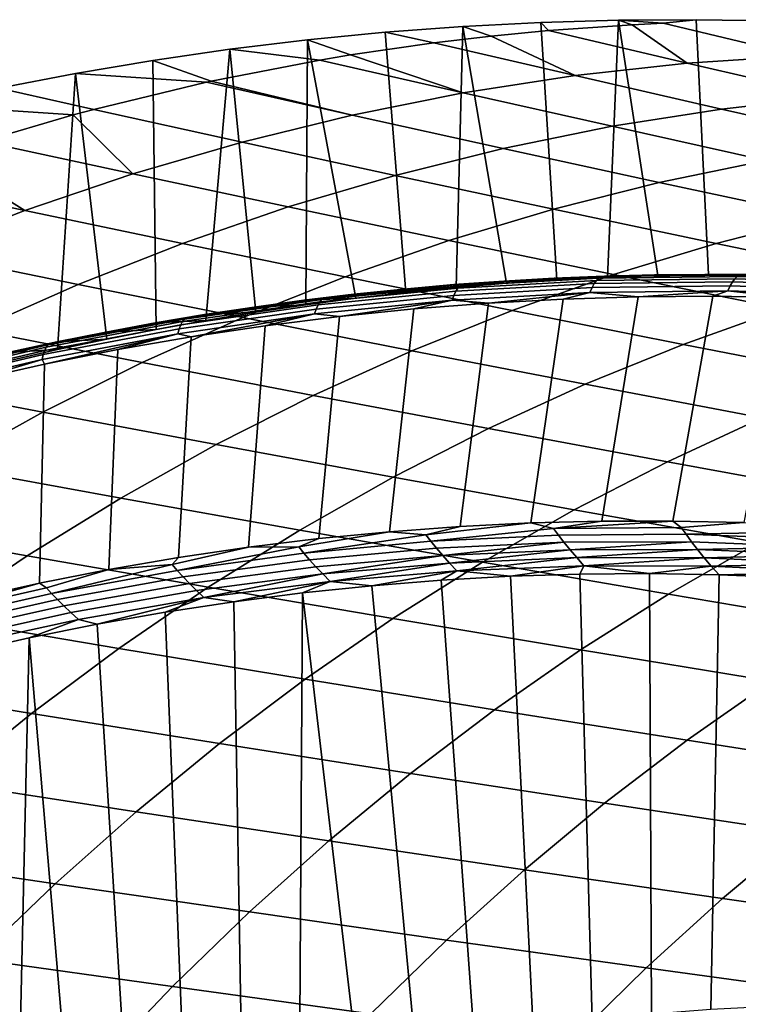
# Model space of a CAD drawing. Header units: metres. Extents: x -240 to 45, y -77 to 27.
# Tile 300 of 656: x -222.08 to -217.26, y 15.1 to 21.71. Entities that reach past the tile are written whole.
import ezdxf

# ---------------------------------------------------------------- set-up
doc = ezdxf.new("R2010")
doc.units = ezdxf.units.M
doc.layers.add('solid_102011X2', color=7, linetype='CONTINUOUS')

msp = doc.modelspace()

# ---------------------------------------------------------------- linework, layer by layer
at = {"layer": 'solid_102011X2'}
for points in [[(-218.588135, 21.690367, 275.790009), (-219.109741, 21.663261, 275.920044), (-218.92099, 21.598577, 276.408722), (-218.536835, 21.635551, 276.204437)], [(-218.478882, 19.962742, 275.762756), (-218.8172, 19.940031, 275.847107), (-219.109741, 21.663261, 275.920044), (-218.588135, 21.690367, 275.790009)], [(-218.066513, 21.705505, 275.659943), (-218.588135, 21.690367, 275.790009), (-218.536835, 21.635551, 276.204437), (-217.973618, 21.674629, 275.904968)], [(-218.140305, 19.98007, 275.678345), (-218.478882, 19.962742, 275.762756), (-218.588135, 21.690367, 275.790009), (-218.066513, 21.705505, 275.659943)], [(-217.973618, 21.674629, 275.904968), (-218.536835, 21.635551, 276.204437), (-217.604446, 21.417107, 277.88443)], [(-217.801346, 19.992025, 275.593842), (-218.140305, 19.98007, 275.678345), (-218.066513, 21.705505, 275.659943)], [(-218.066513, 21.705505, 275.659943), (-217.765915, 21.684513, 275.794525), (-217.544815, 21.708736, 275.529877)], [(-217.462296, 19.998602, 275.509308), (-217.801346, 19.992025, 275.593842), (-218.066513, 21.705505, 275.659943), (-217.544815, 21.708736, 275.529877)], [(-218.066513, 21.705505, 275.659943), (-217.973618, 21.674629, 275.904968), (-217.765915, 21.684513, 275.794525)], [(-216.848587, 21.46711, 277.466125), (-217.765915, 21.684513, 275.794525), (-217.973618, 21.674629, 275.904968), (-217.604446, 21.417107, 277.88443)], [(-217.544815, 21.708736, 275.529877), (-217.765915, 21.684513, 275.794525), (-216.848587, 21.46711, 277.466125), (-217.023041, 21.700041, 275.39978)], [(-217.123337, 19.99979, 275.424805), (-217.462296, 19.998602, 275.509308), (-217.544815, 21.708736, 275.529877), (-217.023041, 21.700041, 275.39978)], [(-219.631668, 21.624121, 276.050201), (-220.153015, 21.572994, 276.180176), (-219.863678, 21.47209, 276.909943), (-219.30545, 21.553154, 276.613129)], [(-219.492294, 19.878531, 276.015442), (-219.828964, 19.839752, 276.099365), (-220.153015, 21.572994, 276.180176), (-219.631668, 21.624121, 276.050201)], [(-219.109741, 21.663261, 275.920044), (-219.631668, 21.624121, 276.050201), (-219.30545, 21.553154, 276.613129), (-218.92099, 21.598577, 276.408722)], [(-219.155075, 19.911953, 275.931366), (-219.492294, 19.878531, 276.015442), (-219.631668, 21.624121, 276.050201), (-219.109741, 21.663261, 275.920044)], [(-218.8172, 19.940031, 275.847107), (-219.155075, 19.911953, 275.931366), (-219.109741, 21.663261, 275.920044)], [(-217.604446, 21.417107, 277.88443), (-218.536835, 21.635551, 276.204437), (-218.92099, 21.598577, 276.408722), (-218.35791, 21.334017, 278.301422)], [(-220.153015, 21.572994, 276.180176), (-220.673004, 21.509905, 276.309814), (-220.070511, 21.437473, 277.019928), (-219.863678, 21.47209, 276.909943)], [(-220.164932, 19.795633, 276.183136), (-220.500076, 19.746189, 276.266693), (-220.673004, 21.509905, 276.309814), (-220.153015, 21.572994, 276.180176)], [(-219.828964, 19.839752, 276.099365), (-220.164932, 19.795633, 276.183136), (-220.153015, 21.572994, 276.180176)], [(-218.35791, 21.334017, 278.301422), (-219.30545, 21.553154, 276.613129), (-219.863678, 21.47209, 276.909943), (-219.107803, 21.217997, 278.716431)], [(-218.92099, 21.598577, 276.408722), (-219.30545, 21.553154, 276.613129), (-218.35791, 21.334017, 278.301422)], [(-220.673004, 21.509905, 276.309814), (-221.191605, 21.434853, 276.439117), (-220.799316, 21.295517, 277.40744), (-220.070511, 21.437473, 277.019928)], [(-220.834564, 19.691385, 276.350098), (-221.167999, 19.631306, 276.433228), (-221.191605, 21.434853, 276.439117), (-220.673004, 21.509905, 276.309814)], [(-220.500076, 19.746189, 276.266693), (-220.834564, 19.691385, 276.350098), (-220.673004, 21.509905, 276.309814)], [(-219.863678, 21.47209, 276.909943), (-220.070511, 21.437473, 277.019928), (-219.107803, 21.217997, 278.716431)], [(-221.191605, 21.434853, 276.439117), (-221.708755, 21.347816, 276.568054), (-220.830841, 21.288668, 277.424194), (-220.799316, 21.295517, 277.40744)], [(-221.167999, 19.631306, 276.433228), (-221.499954, 19.566032, 276.515991), (-221.708755, 21.347816, 276.568054), (-221.191605, 21.434853, 276.439117)], [(-219.107803, 21.217997, 278.716431), (-220.070511, 21.437473, 277.019928), (-220.799316, 21.295517, 277.40744), (-219.852966, 21.06921, 279.128815)], [(-216.635742, 21.192921, 279.563812), (-217.604446, 21.417107, 277.88443), (-218.35791, 21.334017, 278.301422), (-217.374329, 21.109495, 279.987854)], [(-215.894745, 21.243616, 279.138397), (-216.848587, 21.46711, 277.466125), (-217.604446, 21.417107, 277.88443), (-216.635742, 21.192921, 279.563812)], [(-221.708755, 21.347816, 276.568054), (-222.223923, 21.24888, 276.696503), (-221.585342, 21.106953, 277.825378), (-220.830841, 21.288668, 277.424194)], [(-221.830582, 19.495523, 276.59845), (-222.15976, 19.419834, 276.680511), (-222.223923, 21.24888, 276.696503), (-221.708755, 21.347816, 276.568054)], [(-221.499954, 19.566032, 276.515991), (-221.830582, 19.495523, 276.59845), (-221.708755, 21.347816, 276.568054)], [(-219.852966, 21.06921, 279.128815), (-220.830841, 21.288668, 277.424194), (-221.585342, 21.106953, 277.825378), (-220.59227, 20.887897, 279.537933)], [(-220.799316, 21.295517, 277.40744), (-220.830841, 21.288668, 277.424194), (-219.852966, 21.06921, 279.128815)], [(-217.374329, 21.109495, 279.987854), (-218.35791, 21.334017, 278.301422), (-219.107803, 21.217997, 278.716431), (-218.109314, 20.993498, 280.40979)], [(-222.223923, 21.24888, 276.696503), (-222.736816, 21.138071, 276.824402), (-221.725632, 21.069361, 277.899963), (-221.585342, 21.106953, 277.825378)], [(-218.109314, 20.993498, 280.40979), (-219.107803, 21.217997, 278.716431), (-219.852966, 21.06921, 279.128815), (-218.8396, 20.8451, 280.829041)], [(-215.632614, 20.963778, 281.242523), (-216.635742, 21.192921, 279.563812), (-217.374329, 21.109495, 279.987854), (-216.356583, 20.880341, 281.672394)], [(-222.736816, 21.138071, 276.824402), (-222.332825, 20.892637, 278.222809), (-221.725632, 21.069361, 277.899963)], [(-220.59227, 20.887897, 279.537933), (-221.585342, 21.106953, 277.825378), (-221.725632, 21.069361, 277.899963), (-221.32457, 20.674364, 279.943176)], [(-216.356583, 20.880341, 281.672394), (-217.374329, 21.109495, 279.987854), (-218.109314, 20.993498, 280.40979), (-217.076996, 20.7647, 282.100128)], [(-221.725632, 21.069361, 277.899963), (-222.332825, 20.892637, 278.222809), (-221.32457, 20.674364, 279.943176)], [(-218.8396, 20.8451, 280.829041), (-219.852966, 21.06921, 279.128815), (-220.59227, 20.887897, 279.537933), (-219.564041, 20.664547, 281.244934)], [(-217.076996, 20.7647, 282.100128), (-218.109314, 20.993498, 280.40979), (-218.8396, 20.8451, 280.829041), (-217.792709, 20.617023, 282.525055)], [(-221.32457, 20.674364, 279.943176), (-222.332825, 20.892637, 278.222809), (-222.640366, 20.7943, 278.386322), (-222.048721, 20.428923, 280.343933)], [(-219.564041, 20.664547, 281.244934), (-220.59227, 20.887897, 279.537933), (-221.32457, 20.674364, 279.943176), (-220.28154, 20.452147, 281.656799)], [(-217.792709, 20.617023, 282.525055), (-218.8396, 20.8451, 280.829041), (-219.564041, 20.664547, 281.244934), (-218.50264, 20.437559, 282.946564)], [(-222.640366, 20.7943, 278.386322), (-223.072067, 20.646034, 278.615875), (-222.048721, 20.428923, 280.343933)], [(-216.012772, 20.532314, 283.787506), (-217.076996, 20.7647, 282.100128), (-217.792709, 20.617023, 282.525055), (-216.714279, 20.385658, 284.217102)], [(-222.048721, 20.428923, 280.343933), (-223.072067, 20.646034, 278.615875), (-223.541275, 20.471081, 278.865356), (-222.763611, 20.151966, 280.739532)], [(-220.28154, 20.452147, 281.656799), (-221.32457, 20.674364, 279.943176), (-222.048721, 20.428923, 280.343933), (-220.990967, 20.208218, 282.064026)], [(-218.50264, 20.437559, 282.946564), (-219.564041, 20.664547, 281.244934), (-220.28154, 20.452147, 281.656799), (-219.205688, 20.226624, 283.363953)], [(-216.714279, 20.385658, 284.217102), (-217.792709, 20.617023, 282.525055), (-218.50264, 20.437559, 282.946564), (-217.410049, 20.207586, 284.643158)], [(-220.990967, 20.208218, 282.064026), (-222.048721, 20.428923, 280.343933), (-222.763611, 20.151966, 280.739532), (-221.691269, 19.933151, 282.466034)], [(-219.205688, 20.226624, 283.363953), (-220.28154, 20.452147, 281.656799), (-220.990967, 20.208218, 282.064026), (-219.900803, 19.984531, 283.776611)], [(-217.410049, 20.207586, 284.643158), (-218.50264, 20.437559, 282.946564), (-219.205688, 20.226624, 283.363953), (-218.09906, 19.998409, 285.065033)], [(-215.606293, 20.151691, 285.905304), (-216.714279, 20.385658, 284.217102), (-217.410049, 20.207586, 284.643158), (-216.288315, 19.975275, 286.334961)], [(-218.09906, 19.998409, 285.065033), (-219.205688, 20.226624, 283.363953), (-219.900803, 19.984531, 283.776611), (-218.780228, 19.75845, 285.482086)], [(-221.691269, 19.933151, 282.466034), (-222.763611, 20.151966, 280.739532), (-223.468155, 19.843943, 281.129395), (-222.381332, 19.627401, 282.862122)], [(-219.900803, 19.984531, 283.776611), (-220.990967, 20.208218, 282.064026), (-221.691269, 19.933151, 282.466034), (-220.586884, 19.711678, 284.183899)], [(-216.288315, 19.975275, 286.334961), (-217.410049, 20.207586, 284.643158), (-218.09906, 19.998409, 285.065033), (-216.963669, 19.768122, 286.760376)], [(-218.780228, 19.75845, 285.482086), (-219.900803, 19.984531, 283.776611), (-220.586884, 19.711678, 284.183899), (-219.452515, 19.488094, 285.893707)], [(-219.171204, 19.931179, 274.91214), (-218.8172, 19.940031, 275.847107), (-218.478882, 19.962742, 275.762756), (-218.834885, 19.955576, 274.828278)], [(-219.116089, 19.933426, 274.840729), (-219.171204, 19.931179, 274.91214), (-218.834885, 19.955576, 274.828278)], [(-219.157257, 19.886679, 274.684937), (-219.143677, 19.908314, 274.734985), (-218.214951, 19.959854, 274.503418), (-218.229492, 19.93828, 274.453613)], [(-219.143677, 19.908314, 274.734985), (-219.129898, 19.923962, 274.78714), (-218.20047, 19.975458, 274.555389), (-218.214951, 19.959854, 274.503418)], [(-219.129898, 19.923962, 274.78714), (-219.116089, 19.933426, 274.840729), (-218.186234, 19.984898, 274.608887), (-218.20047, 19.975458, 274.555389)], [(-218.186234, 19.984898, 274.608887), (-219.116089, 19.933426, 274.840729), (-218.498138, 19.974663, 274.744324)], [(-219.116089, 19.933426, 274.840729), (-218.834885, 19.955576, 274.828278), (-218.498138, 19.974663, 274.744324)], [(-218.834885, 19.955576, 274.828278), (-218.478882, 19.962742, 275.762756), (-218.140305, 19.98007, 275.678345), (-218.498138, 19.974663, 274.744324)], [(-216.963669, 19.768122, 286.760376), (-218.09906, 19.998409, 285.065033), (-218.780228, 19.75845, 285.482086), (-217.631317, 19.530548, 287.180939)], [(-218.498138, 19.974663, 274.744324), (-218.140305, 19.98007, 275.678345), (-217.801346, 19.992025, 275.593842), (-218.161087, 19.988428, 274.660309)], [(-218.186234, 19.984898, 274.608887), (-218.498138, 19.974663, 274.744324), (-218.161087, 19.988428, 274.660309)], [(-218.243912, 19.911009, 274.406586), (-218.229492, 19.93828, 274.453613), (-217.300446, 19.949368, 274.221985), (-217.316086, 19.922232, 274.175262)], [(-218.229492, 19.93828, 274.453613), (-218.214951, 19.959854, 274.503418), (-217.284927, 19.970835, 274.271545), (-217.300446, 19.949368, 274.221985)], [(-218.214951, 19.959854, 274.503418), (-218.20047, 19.975458, 274.555389), (-217.26976, 19.986361, 274.323334), (-217.284927, 19.970835, 274.271545)], [(-218.20047, 19.975458, 274.555389), (-218.186234, 19.984898, 274.608887), (-217.255081, 19.995752, 274.37674), (-217.26976, 19.986361, 274.323334)], [(-218.186234, 19.984898, 274.608887), (-217.823792, 19.99687, 274.576202), (-217.486404, 19.999981, 274.492065)], [(-217.255081, 19.995752, 274.37674), (-218.186234, 19.984898, 274.608887), (-217.486404, 19.999981, 274.492065)], [(-218.186234, 19.984898, 274.608887), (-218.161087, 19.988428, 274.660309), (-217.823792, 19.99687, 274.576202)], [(-218.161087, 19.988428, 274.660309), (-217.801346, 19.992025, 275.593842), (-217.462296, 19.998602, 275.509308), (-217.823792, 19.99687, 274.576202)], [(-217.823792, 19.99687, 274.576202), (-217.462296, 19.998602, 275.509308), (-217.123337, 19.99979, 275.424805), (-217.486404, 19.999981, 274.492065)], [(-217.486404, 19.999981, 274.492065), (-217.123337, 19.99979, 275.424805), (-216.784363, 19.995598, 275.340271), (-217.149002, 19.997763, 274.407959)], [(-217.255081, 19.995752, 274.37674), (-217.486404, 19.999981, 274.492065), (-217.149002, 19.997763, 274.407959)], [(-217.316086, 19.922232, 274.175262), (-217.300446, 19.949368, 274.221985), (-216.371765, 19.919935, 273.990417), (-216.388626, 19.892994, 273.944)], [(-217.300446, 19.949368, 274.221985), (-217.284927, 19.970835, 274.271545), (-216.355301, 19.941248, 274.039764), (-216.371765, 19.919935, 273.990417)], [(-217.284927, 19.970835, 274.271545), (-217.26976, 19.986361, 274.323334), (-216.339417, 19.956665, 274.0914), (-216.355301, 19.941248, 274.039764)], [(-217.26976, 19.986361, 274.323334), (-217.255081, 19.995752, 274.37674), (-216.324341, 19.965992, 274.144653), (-216.339417, 19.956665, 274.0914)], [(-220.586884, 19.711678, 284.183899), (-221.691269, 19.933151, 282.466034), (-222.381332, 19.627401, 282.862122), (-221.262894, 19.408516, 284.585205)], [(-220.094055, 19.767277, 274.867859), (-220.082077, 19.794649, 274.915497), (-219.157257, 19.886679, 274.684937), (-219.170456, 19.859327, 274.637604)], [(-220.082077, 19.794649, 274.915497), (-220.069473, 19.816299, 274.96579), (-219.143677, 19.908314, 274.734985), (-219.157257, 19.886679, 274.684937)], [(-220.069473, 19.816299, 274.96579), (-220.056396, 19.831957, 275.018127), (-219.129898, 19.923962, 274.78714), (-219.143677, 19.908314, 274.734985)], [(-220.056396, 19.831957, 275.018127), (-220.043015, 19.841427, 275.071808), (-219.116089, 19.933426, 274.840729), (-219.129898, 19.923962, 274.78714)], [(-219.116089, 19.933426, 274.840729), (-220.043015, 19.841427, 275.071808), (-219.171204, 19.931179, 274.91214)], [(-220.043015, 19.841427, 275.071808), (-219.507004, 19.90148, 274.99585), (-219.171204, 19.931179, 274.91214)], [(-220.043015, 19.841427, 275.071808), (-219.842178, 19.866493, 275.079437), (-219.507004, 19.90148, 274.99585)], [(-219.842178, 19.866493, 275.079437), (-219.492294, 19.878531, 276.015442), (-219.155075, 19.911953, 275.931366), (-219.507004, 19.90148, 274.99585)], [(-219.507004, 19.90148, 274.99585), (-219.155075, 19.911953, 275.931366), (-218.8172, 19.940031, 275.847107), (-219.171204, 19.931179, 274.91214)], [(-219.183121, 19.826607, 274.593597), (-219.170456, 19.859327, 274.637604), (-218.243912, 19.911009, 274.406586), (-218.258041, 19.878382, 274.362946)], [(-219.170456, 19.859327, 274.637604), (-219.157257, 19.886679, 274.684937), (-218.229492, 19.93828, 274.453613), (-218.243912, 19.911009, 274.406586)], [(-218.258041, 19.878382, 274.362946), (-218.243912, 19.911009, 274.406586), (-217.316086, 19.922232, 274.175262), (-217.33168, 19.889769, 274.131989)], [(-217.33168, 19.889769, 274.131989), (-217.934906, 19.849943, 274.239532), (-218.258041, 19.878382, 274.362946)], [(-217.33168, 19.889769, 274.131989), (-217.432327, 19.853258, 274.114227), (-217.934906, 19.849943, 274.239532)], [(-217.33168, 19.889769, 274.131989), (-216.92984, 19.844669, 273.988922), (-217.432327, 19.853258, 274.114227)], [(-217.33168, 19.889769, 274.131989), (-217.316086, 19.922232, 274.175262), (-216.388626, 19.892994, 273.944), (-216.40567, 19.860762, 273.901093)], [(-216.40567, 19.860762, 273.901093), (-216.92984, 19.844669, 273.988922), (-217.33168, 19.889769, 274.131989)], [(-220.990662, 19.683905, 275.195465), (-220.978302, 19.699539, 275.247986), (-220.056396, 19.831957, 275.018127), (-220.069473, 19.816299, 274.96579)], [(-220.978302, 19.699539, 275.247986), (-220.965332, 19.708994, 275.301788), (-220.043015, 19.841427, 275.071808), (-220.056396, 19.831957, 275.018127)], [(-220.043015, 19.841427, 275.071808), (-220.965332, 19.708994, 275.301788), (-220.17662, 19.826231, 275.162811)], [(-220.965332, 19.708994, 275.301788), (-220.510239, 19.780714, 275.246002), (-220.17662, 19.826231, 275.162811)], [(-220.510239, 19.780714, 275.246002), (-220.164932, 19.795633, 276.183136), (-219.828964, 19.839752, 276.099365), (-220.17662, 19.826231, 275.162811)], [(-220.17662, 19.826231, 275.162811), (-219.828964, 19.839752, 276.099365), (-219.492294, 19.878531, 276.015442), (-219.842178, 19.866493, 275.079437)], [(-220.043015, 19.841427, 275.071808), (-220.17662, 19.826231, 275.162811), (-219.842178, 19.866493, 275.079437)], [(-220.10524, 19.734531, 274.823486), (-220.094055, 19.767277, 274.867859), (-219.170456, 19.859327, 274.637604), (-219.183121, 19.826607, 274.593597)], [(-219.183121, 19.826607, 274.593597), (-219.939026, 19.717894, 274.739166), (-220.10524, 19.734531, 274.823486)], [(-219.183121, 19.826607, 274.593597), (-219.439621, 19.768684, 274.614655), (-219.939026, 19.717894, 274.739166)], [(-219.183121, 19.826607, 274.593597), (-218.938904, 19.80765, 274.489838), (-219.439621, 19.768684, 274.614655)], [(-218.258041, 19.878382, 274.362946), (-218.938904, 19.80765, 274.489838), (-219.183121, 19.826607, 274.593597)], [(-218.653351, 18.332401, 272.865356), (-219.128891, 18.308769, 272.983917), (-218.938904, 19.80765, 274.489838), (-218.43721, 19.83474, 274.364746)], [(-218.258041, 19.878382, 274.362946), (-218.43721, 19.83474, 274.364746), (-218.938904, 19.80765, 274.489838)], [(-218.177277, 18.344595, 272.746674), (-218.653351, 18.332401, 272.865356), (-218.43721, 19.83474, 274.364746), (-217.934906, 19.849943, 274.239532)], [(-218.258041, 19.878382, 274.362946), (-217.934906, 19.849943, 274.239532), (-218.43721, 19.83474, 274.364746)], [(-217.701019, 18.345341, 272.627899), (-218.177277, 18.344595, 272.746674), (-217.934906, 19.849943, 274.239532), (-217.432327, 19.853258, 274.114227)], [(-217.224899, 18.334635, 272.509216), (-217.701019, 18.345341, 272.627899), (-217.432327, 19.853258, 274.114227), (-216.92984, 19.844669, 273.988922)], [(-221.022751, 19.602249, 275.052246), (-221.013031, 19.634951, 275.096985), (-220.094055, 19.767277, 274.867859), (-220.10524, 19.734531, 274.823486)], [(-221.013031, 19.634951, 275.096985), (-221.002289, 19.662283, 275.144928), (-220.082077, 19.794649, 274.915497), (-220.094055, 19.767277, 274.867859)], [(-221.002289, 19.662283, 275.144928), (-220.990662, 19.683905, 275.195465), (-220.069473, 19.816299, 274.96579), (-220.082077, 19.794649, 274.915497)], [(-220.965332, 19.708994, 275.301788), (-220.842926, 19.729958, 275.328949), (-220.510239, 19.780714, 275.246002)], [(-220.842926, 19.729958, 275.328949), (-220.500076, 19.746189, 276.266693), (-220.164932, 19.795633, 276.183136), (-220.510239, 19.780714, 275.246002)], [(-219.603546, 18.27372, 273.102264), (-220.076981, 18.227283, 273.220306), (-219.939026, 19.717894, 274.739166), (-219.439621, 19.768684, 274.614655)], [(-219.128891, 18.308769, 272.983917), (-219.603546, 18.27372, 273.102264), (-219.439621, 19.768684, 274.614655), (-218.938904, 19.80765, 274.489838)], [(-217.631317, 19.530548, 287.180939), (-218.780228, 19.75845, 285.482086), (-219.452515, 19.488094, 285.893707), (-218.290237, 19.262947, 287.595978)], [(-215.801498, 19.536371, 288.450256), (-216.963669, 19.768122, 286.760376), (-217.631317, 19.530548, 287.180939), (-216.456039, 19.301413, 288.873444)], [(-221.905579, 19.511232, 275.423584), (-221.893921, 19.526812, 275.476257), (-220.978302, 19.699539, 275.247986), (-220.990662, 19.683905, 275.195465)], [(-221.893921, 19.526812, 275.476257), (-221.881378, 19.536232, 275.530182), (-220.965332, 19.708994, 275.301788), (-220.978302, 19.699539, 275.247986)], [(-220.965332, 19.708994, 275.301788), (-221.881378, 19.536232, 275.530182), (-221.174591, 19.673983, 275.411621)], [(-221.505112, 19.61282, 275.494049), (-221.167999, 19.631306, 276.433228), (-220.834564, 19.691385, 276.350098), (-221.174591, 19.673983, 275.411621)], [(-219.452515, 19.488094, 285.893707), (-220.586884, 19.711678, 284.183899), (-221.262894, 19.408516, 284.585205), (-220.114899, 19.187799, 286.299255)], [(-221.174591, 19.673983, 275.411621), (-220.834564, 19.691385, 276.350098), (-220.500076, 19.746189, 276.266693), (-220.842926, 19.729958, 275.328949)], [(-220.965332, 19.708994, 275.301788), (-221.174591, 19.673983, 275.411621), (-220.842926, 19.729958, 275.328949)], [(-220.10524, 19.734531, 274.823486), (-220.932571, 19.581059, 274.986908), (-221.022751, 19.602249, 275.052246)], [(-220.10524, 19.734531, 274.823486), (-220.436783, 19.655331, 274.863281), (-220.932571, 19.581059, 274.986908)], [(-220.076981, 18.227283, 273.220306), (-220.548859, 18.169502, 273.337952), (-220.436783, 19.655331, 274.863281), (-219.939026, 19.717894, 274.739166)], [(-220.10524, 19.734531, 274.823486), (-219.939026, 19.717894, 274.739166), (-220.436783, 19.655331, 274.863281)], [(-221.262894, 19.408516, 284.585205), (-222.381332, 19.627401, 282.862122), (-223.060135, 19.29143, 283.25174), (-221.927811, 19.075504, 284.979889)], [(-221.93399, 19.429865, 275.279449), (-221.925751, 19.462452, 275.324554), (-221.013031, 19.634951, 275.096985), (-221.022751, 19.602249, 275.052246)], [(-221.925751, 19.462452, 275.324554), (-221.916229, 19.489689, 275.372803), (-221.002289, 19.662283, 275.144928), (-221.013031, 19.634951, 275.096985)], [(-221.916229, 19.489689, 275.372803), (-221.905579, 19.511232, 275.423584), (-220.990662, 19.683905, 275.195465), (-221.002289, 19.662283, 275.144928)], [(-221.881378, 19.536232, 275.530182), (-221.505112, 19.61282, 275.494049), (-221.174591, 19.673983, 275.411621)], [(-221.834412, 19.546486, 275.576141), (-221.499954, 19.566032, 276.515991), (-221.167999, 19.631306, 276.433228), (-221.505112, 19.61282, 275.494049)], [(-220.548859, 18.169502, 273.337952), (-221.018845, 18.100443, 273.455139), (-220.932571, 19.581059, 274.986908), (-220.436783, 19.655331, 274.863281)], [(-222.162399, 19.475012, 275.657928), (-221.830582, 19.495523, 276.59845), (-221.499954, 19.566032, 276.515991), (-221.834412, 19.546486, 275.576141)], [(-221.022751, 19.602249, 275.052246), (-221.91684, 19.397684, 275.2323), (-221.93399, 19.429865, 275.279449)], [(-221.022751, 19.602249, 275.052246), (-221.426025, 19.495155, 275.109955), (-221.91684, 19.397684, 275.2323)], [(-221.881378, 19.536232, 275.530182), (-221.834412, 19.546486, 275.576141), (-221.505112, 19.61282, 275.494049)], [(-221.018845, 18.100443, 273.455139), (-221.486603, 18.020178, 273.571777), (-221.426025, 19.495155, 275.109955), (-220.932571, 19.581059, 274.986908)], [(-221.022751, 19.602249, 275.052246), (-220.932571, 19.581059, 274.986908), (-221.426025, 19.495155, 275.109955)], [(-222.830521, 19.249994, 275.55014), (-222.822235, 19.277077, 275.598694), (-221.916229, 19.489689, 275.372803), (-221.925751, 19.462452, 275.324554)], [(-222.822235, 19.277077, 275.598694), (-222.812546, 19.298496, 275.649719), (-221.905579, 19.511232, 275.423584), (-221.916229, 19.489689, 275.372803)], [(-222.812546, 19.298496, 275.649719), (-222.80159, 19.313986, 275.702576), (-221.893921, 19.526812, 275.476257), (-221.905579, 19.511232, 275.423584)], [(-222.80159, 19.313986, 275.702576), (-222.789474, 19.323351, 275.756592), (-221.881378, 19.536232, 275.530182), (-221.893921, 19.526812, 275.476257)], [(-221.881378, 19.536232, 275.530182), (-222.789474, 19.323351, 275.756592), (-222.162399, 19.475012, 275.657928)], [(-222.488953, 19.39843, 275.739349), (-222.15976, 19.419834, 276.680511), (-221.830582, 19.495523, 276.59845), (-222.162399, 19.475012, 275.657928)], [(-221.881378, 19.536232, 275.530182), (-222.162399, 19.475012, 275.657928), (-221.834412, 19.546486, 275.576141)], [(-221.486603, 18.020178, 273.571777), (-221.951828, 17.928789, 273.687744), (-221.91684, 19.397684, 275.2323), (-221.426025, 19.495155, 275.109955)], [(-218.290237, 19.262947, 287.595978), (-219.452515, 19.488094, 285.893707), (-220.114899, 19.187799, 286.299255), (-218.939423, 18.965765, 288.004852)], [(-216.456039, 19.301413, 288.873444), (-217.631317, 19.530548, 287.180939), (-218.290237, 19.262947, 287.595978), (-217.10202, 19.036783, 289.291046)], [(-222.837296, 19.217594, 275.504669), (-222.830521, 19.249994, 275.55014), (-221.925751, 19.462452, 275.324554), (-221.93399, 19.429865, 275.279449)], [(-221.93399, 19.429865, 275.279449), (-222.404678, 19.288736, 275.353912), (-222.837296, 19.217594, 275.504669)], [(-221.93399, 19.429865, 275.279449), (-221.91684, 19.397684, 275.2323), (-222.404678, 19.288736, 275.353912)], [(-221.951828, 17.928789, 273.687744), (-222.414169, 17.826365, 273.80304), (-222.404678, 19.288736, 275.353912), (-221.91684, 19.397684, 275.2323)], [(-220.114899, 19.187799, 286.299255), (-221.262894, 19.408516, 284.585205), (-221.927811, 19.075504, 284.979889), (-220.766373, 18.858021, 286.69809)], [(-221.927811, 19.075504, 284.979889), (-223.060135, 19.29143, 283.25174), (-223.726608, 18.925768, 283.634277), (-222.580597, 18.713177, 285.367371)], [(-217.10202, 19.036783, 289.291046), (-218.290237, 19.262947, 287.595978), (-218.939423, 18.965765, 288.004852), (-217.738449, 18.742928, 289.702454)], [(-218.939423, 18.965765, 288.004852), (-220.114899, 19.187799, 286.299255), (-220.766373, 18.858021, 286.69809), (-219.577881, 18.639458, 288.406952)], [(-220.766373, 18.858021, 286.69809), (-221.927811, 19.075504, 284.979889), (-222.580597, 18.713177, 285.367371), (-221.405914, 18.499289, 287.0896)], [(-215.889847, 18.810148, 290.97934), (-217.10202, 19.036783, 289.291046), (-217.738449, 18.742928, 289.702454), (-216.513947, 18.519798, 291.392517)], [(-217.738449, 18.742928, 289.702454), (-218.939423, 18.965765, 288.004852), (-219.577881, 18.639458, 288.406952), (-218.364349, 18.420296, 290.107056)], [(-219.577881, 18.639458, 288.406952), (-220.766373, 18.858021, 286.69809), (-221.405914, 18.499289, 287.0896), (-220.204636, 18.284552, 288.801666)], [(-221.405914, 18.499289, 287.0896), (-222.580597, 18.713177, 285.367371), (-223.220276, 18.322121, 285.74704), (-222.032578, 18.112188, 287.473206)], [(-216.513947, 18.519798, 291.392517), (-217.738449, 18.742928, 289.702454), (-218.364349, 18.420296, 290.107056), (-217.127731, 18.201014, 291.798859)], [(-218.364349, 18.420296, 290.107056), (-219.577881, 18.639458, 288.406952), (-220.204636, 18.284552, 288.801666), (-218.97876, 18.069408, 290.504211)], [(-220.204636, 18.284552, 288.801666), (-221.405914, 18.499289, 287.0896), (-222.032578, 18.112188, 287.473206), (-220.818741, 17.901621, 289.188416)], [(-217.127731, 18.201014, 291.798859), (-218.364349, 18.420296, 290.107056), (-218.97876, 18.069408, 290.504211), (-217.730255, 17.854309, 292.197723)], [(-222.032578, 18.112188, 287.473206), (-223.220276, 18.322121, 285.74704), (-223.845856, 17.902929, 286.118347), (-222.645401, 17.697304, 287.848328)], [(-219.35791, 18.252268, 273.002716), (-219.603546, 18.27372, 273.102264), (-219.128891, 18.308769, 272.983917)], [(-219.35791, 18.252268, 273.002716), (-219.128891, 18.308769, 272.983917), (-218.653351, 18.332401, 272.865356)], [(-219.324661, 18.20936, 272.960907), (-219.35791, 18.252268, 273.002716), (-218.653351, 18.332401, 272.865356), (-218.501907, 18.296194, 272.789276)], [(-218.501907, 18.296194, 272.789276), (-218.653351, 18.332401, 272.865356), (-218.177277, 18.344595, 272.746674)], [(-218.501907, 18.296194, 272.789276), (-218.177277, 18.344595, 272.746674), (-217.701019, 18.345341, 272.627899)], [(-217.644882, 18.302971, 272.575592), (-218.501907, 18.296194, 272.789276), (-217.701019, 18.345341, 272.627899)], [(-217.612915, 18.256615, 272.534119), (-218.469269, 18.251574, 272.74765), (-218.501907, 18.296194, 272.789276), (-217.644882, 18.302971, 272.575592)], [(-217.644882, 18.302971, 272.575592), (-217.701019, 18.345341, 272.627899), (-217.224899, 18.334635, 272.509216)], [(-217.612915, 18.256615, 272.534119), (-217.644882, 18.302971, 272.575592), (-217.224899, 18.334635, 272.509216), (-216.78833, 18.272579, 272.36203)], [(-218.97876, 18.069408, 290.504211), (-220.204636, 18.284552, 288.801666), (-220.818741, 17.901621, 289.188416), (-219.580765, 17.690838, 290.893311)], [(-220.211349, 18.171209, 273.215485), (-220.076981, 18.227283, 273.220306), (-219.603546, 18.27372, 273.102264)], [(-220.177582, 18.12999, 273.173584), (-220.211349, 18.171209, 273.215485), (-219.603546, 18.27372, 273.102264), (-219.35791, 18.252268, 273.002716)], [(-219.324661, 18.20936, 272.960907), (-220.177582, 18.12999, 273.173584), (-219.35791, 18.252268, 273.002716)], [(-218.469269, 18.251574, 272.74765), (-219.324661, 18.20936, 272.960907), (-218.501907, 18.296194, 272.789276)], [(-218.432022, 18.203604, 272.710358), (-219.286774, 18.163246, 272.923462), (-219.324661, 18.20936, 272.960907), (-218.469269, 18.251574, 272.74765)], [(-217.57637, 18.206762, 272.497009), (-218.432022, 18.203604, 272.710358), (-218.469269, 18.251574, 272.74765), (-217.612915, 18.256615, 272.534119)], [(-216.757095, 18.224466, 272.32074), (-217.612915, 18.256615, 272.534119), (-216.78833, 18.272579, 272.36203)], [(-216.721344, 18.172707, 272.283844), (-217.57637, 18.206762, 272.497009), (-217.612915, 18.256615, 272.534119), (-216.757095, 18.224466, 272.32074)], [(-221.026489, 18.013533, 273.385223), (-221.060745, 18.053089, 273.427277), (-220.548859, 18.169502, 273.337952), (-220.211349, 18.171209, 273.215485)], [(-221.060745, 18.053089, 273.427277), (-221.018845, 18.100443, 273.455139), (-220.548859, 18.169502, 273.337952)], [(-220.177582, 18.12999, 273.173584), (-221.026489, 18.013533, 273.385223), (-220.211349, 18.171209, 273.215485)], [(-220.211349, 18.171209, 273.215485), (-220.548859, 18.169502, 273.337952), (-220.076981, 18.227283, 273.220306)], [(-219.286774, 18.163246, 272.923462), (-220.13913, 18.085709, 273.135986), (-220.177582, 18.12999, 273.173584), (-219.324661, 18.20936, 272.960907)], [(-219.244797, 18.114487, 272.890839), (-219.286774, 18.163246, 272.923462), (-218.432022, 18.203604, 272.710358)], [(-218.390717, 18.152866, 272.677887), (-219.244797, 18.114487, 272.890839), (-218.432022, 18.203604, 272.710358)], [(-218.390717, 18.152866, 272.677887), (-218.432022, 18.203604, 272.710358), (-217.57637, 18.206762, 272.497009)], [(-217.535812, 18.154022, 272.464752), (-218.390717, 18.152866, 272.677887), (-217.57637, 18.206762, 272.497009)], [(-215.87001, 17.982092, 293.482819), (-217.127731, 18.201014, 291.798859), (-217.730255, 17.854309, 292.197723), (-216.46109, 17.6397, 293.882751)], [(-217.535812, 18.154022, 272.464752), (-217.57637, 18.206762, 272.497009), (-216.721344, 18.172707, 272.283844)], [(-216.681625, 18.117933, 272.25177), (-217.535812, 18.154022, 272.464752), (-216.721344, 18.172707, 272.283844)], [(-220.818741, 17.901621, 289.188416), (-222.032578, 18.112188, 287.473206), (-222.645401, 17.697304, 287.848328), (-221.419266, 17.491255, 289.566589)], [(-221.060745, 18.053089, 273.427277), (-221.486603, 18.020178, 273.571777), (-221.018845, 18.100443, 273.455139)], [(-220.13913, 18.085709, 273.135986), (-220.987534, 17.971054, 273.347504), (-221.026489, 18.013533, 273.385223), (-220.177582, 18.12999, 273.173584)], [(-219.244797, 18.114487, 272.890839), (-220.096558, 18.038897, 273.10321), (-220.13913, 18.085709, 273.135986), (-219.286774, 18.163246, 272.923462)], [(-220.050476, 17.990124, 273.075714), (-220.096558, 18.038897, 273.10321), (-219.244797, 18.114487, 272.890839)], [(-219.199326, 18.063673, 272.863495), (-220.050476, 17.990124, 273.075714), (-219.244797, 18.114487, 272.890839)], [(-219.199326, 18.063673, 272.863495), (-219.244797, 18.114487, 272.890839), (-218.390717, 18.152866, 272.677887)], [(-218.345932, 18.099985, 272.650696), (-219.199326, 18.063673, 272.863495), (-218.390717, 18.152866, 272.677887)], [(-219.150909, 18.011436, 272.841736), (-219.199326, 18.063673, 272.863495), (-218.345932, 18.099985, 272.650696)], [(-218.298218, 18.04561, 272.62912), (-219.150909, 18.011436, 272.841736), (-218.345932, 18.099985, 272.650696)], [(-218.345932, 18.099985, 272.650696), (-218.390717, 18.152866, 272.677887), (-217.535812, 18.154022, 272.464752)], [(-217.491806, 18.099039, 272.437744), (-218.345932, 18.099985, 272.650696), (-217.535812, 18.154022, 272.464752)], [(-218.298218, 18.04561, 272.62912), (-218.345932, 18.099985, 272.650696), (-217.491806, 18.099039, 272.437744)], [(-217.491806, 18.099039, 272.437744), (-217.535812, 18.154022, 272.464752), (-216.681625, 18.117933, 272.25177)], [(-216.638489, 18.060822, 272.225006), (-217.491806, 18.099039, 272.437744), (-216.681625, 18.117933, 272.25177)], [(-221.869873, 17.860138, 273.59552), (-221.904556, 17.89806, 273.637665), (-221.486603, 18.020178, 273.571777), (-221.060745, 18.053089, 273.427277)], [(-221.026489, 18.013533, 273.385223), (-221.869873, 17.860138, 273.59552), (-221.060745, 18.053089, 273.427277)], [(-220.096558, 18.038897, 273.10321), (-220.944443, 17.926159, 273.314606), (-220.987534, 17.971054, 273.347504), (-220.13913, 18.085709, 273.135986)], [(-220.050476, 17.990124, 273.075714), (-220.897812, 17.879391, 273.286957), (-220.944443, 17.926159, 273.314606), (-220.096558, 18.038897, 273.10321)], [(-220.001419, 17.939995, 273.053772), (-220.050476, 17.990124, 273.075714), (-219.199326, 18.063673, 272.863495)], [(-219.150909, 18.011436, 272.841736), (-220.001419, 17.939995, 273.053772), (-219.199326, 18.063673, 272.863495)], [(-217.730255, 17.854309, 292.197723), (-218.97876, 18.069408, 290.504211), (-219.580765, 17.690838, 290.893311), (-218.320602, 17.480251, 292.588501)], [(-218.298218, 18.04561, 272.62912), (-218.79129, 17.974411, 272.74881), (-219.150909, 18.011436, 272.841736)], [(-218.298218, 18.04561, 272.62912), (-218.324936, 17.989132, 272.632538), (-218.79129, 17.974411, 272.74881)], [(-218.298218, 18.04561, 272.62912), (-217.858307, 17.992683, 272.516205), (-218.324936, 17.989132, 272.632538)], [(-217.444901, 18.042496, 272.416351), (-218.298218, 18.04561, 272.62912), (-217.491806, 18.099039, 272.437744)], [(-217.444901, 18.042496, 272.416351), (-217.858307, 17.992683, 272.516205), (-218.298218, 18.04561, 272.62912)], [(-217.444901, 18.042496, 272.416351), (-217.391754, 17.985044, 272.399872), (-217.858307, 17.992683, 272.516205)], [(-217.444901, 18.042496, 272.416351), (-217.491806, 18.099039, 272.437744), (-216.638489, 18.060822, 272.225006)], [(-216.592453, 18.002079, 272.203827), (-217.444901, 18.042496, 272.416351), (-216.638489, 18.060822, 272.225006)], [(-216.592453, 18.002079, 272.203827), (-217.391754, 17.985044, 272.399872), (-217.444901, 18.042496, 272.416351)], [(-221.904556, 17.89806, 273.637665), (-221.951828, 17.928789, 273.687744), (-221.486603, 18.020178, 273.571777)], [(-220.987534, 17.971054, 273.347504), (-221.830475, 17.819429, 273.557678), (-221.869873, 17.860138, 273.59552), (-221.026489, 18.013533, 273.385223)], [(-220.944443, 17.926159, 273.314606), (-221.786926, 17.776419, 273.524658), (-221.830475, 17.819429, 273.557678), (-220.987534, 17.971054, 273.347504)], [(-220.848221, 17.831333, 273.264893), (-220.897812, 17.879391, 273.286957), (-220.050476, 17.990124, 273.075714)], [(-220.001419, 17.939995, 273.053772), (-220.848221, 17.831333, 273.264893), (-220.050476, 17.990124, 273.075714)], [(-219.150909, 18.011436, 272.841736), (-219.721832, 17.911495, 272.980835), (-220.001419, 17.939995, 273.053772)], [(-219.150909, 18.011436, 272.841736), (-219.257034, 17.948519, 272.864929), (-219.721832, 17.911495, 272.980835)], [(-219.150909, 18.011436, 272.841736), (-218.79129, 17.974411, 272.74881), (-219.257034, 17.948519, 272.864929)], [(-218.639786, 14.942653, 272.711029), (-219.034576, 14.879148, 272.809479), (-219.257034, 17.948519, 272.864929), (-218.79129, 17.974411, 272.74881)], [(-218.243317, 14.995483, 272.612183), (-218.639786, 14.942653, 272.711029), (-218.79129, 17.974411, 272.74881), (-218.324936, 17.989132, 272.632538)], [(-217.845581, 15.037573, 272.513031), (-218.243317, 14.995483, 272.612183), (-218.324936, 17.989132, 272.632538), (-217.858307, 17.992683, 272.516205)], [(-217.446793, 15.068901, 272.413605), (-217.845581, 15.037573, 272.513031), (-217.858307, 17.992683, 272.516205), (-217.391754, 17.985044, 272.399872)], [(-217.446793, 15.068901, 272.413605), (-217.391754, 17.985044, 272.399872), (-216.925583, 17.966238, 272.28363), (-217.047302, 15.089425, 272.313995)], [(-216.592453, 18.002079, 272.203827), (-216.925583, 17.966238, 272.28363), (-217.391754, 17.985044, 272.399872)], [(-222.741241, 17.706274, 273.846252), (-222.414169, 17.826365, 273.80304), (-221.951828, 17.928789, 273.687744)], [(-221.904556, 17.89806, 273.637665), (-222.741241, 17.706274, 273.846252), (-221.951828, 17.928789, 273.687744)], [(-220.897812, 17.879391, 273.286957), (-221.739822, 17.731623, 273.496887), (-221.786926, 17.776419, 273.524658), (-220.944443, 17.926159, 273.314606)], [(-219.580765, 17.690838, 290.893311), (-220.818741, 17.901621, 289.188416), (-221.419266, 17.491255, 289.566589), (-220.169449, 17.285162, 291.273804)], [(-220.001419, 17.939995, 273.053772), (-220.647278, 17.804153, 273.211578), (-220.848221, 17.831333, 273.264893)], [(-220.001419, 17.939995, 273.053772), (-220.185364, 17.863348, 273.096405), (-220.647278, 17.804153, 273.211578)], [(-220.001419, 17.939995, 273.053772), (-219.721832, 17.911495, 272.980835), (-220.185364, 17.863348, 273.096405)], [(-219.427536, 14.804987, 272.90744), (-219.818207, 14.72028, 273.004852), (-220.185364, 17.863348, 273.096405), (-219.721832, 17.911495, 272.980835)], [(-219.034576, 14.879148, 272.809479), (-219.427536, 14.804987, 272.90744), (-219.721832, 17.911495, 272.980835), (-219.257034, 17.948519, 272.864929)], [(-221.869873, 17.860138, 273.59552), (-222.706192, 17.669962, 273.804016), (-222.741241, 17.706274, 273.846252), (-221.904556, 17.89806, 273.637665)], [(-221.830475, 17.819429, 273.557678), (-222.666412, 17.630995, 273.766113), (-222.706192, 17.669962, 273.804016), (-221.869873, 17.860138, 273.59552)], [(-220.848221, 17.831333, 273.264893), (-221.689743, 17.685598, 273.474731), (-221.739822, 17.731623, 273.496887), (-220.897812, 17.879391, 273.286957)], [(-220.206497, 14.625046, 273.101654), (-220.591888, 14.519425, 273.197754), (-220.647278, 17.804153, 273.211578), (-220.185364, 17.863348, 273.096405)], [(-219.818207, 14.72028, 273.004852), (-220.206497, 14.625046, 273.101654), (-220.185364, 17.863348, 273.096405)], [(-216.46109, 17.6397, 293.882751), (-217.730255, 17.854309, 292.197723), (-218.320602, 17.480251, 292.588501), (-217.040237, 17.270277, 294.274567)], [(-221.786926, 17.776419, 273.524658), (-222.622452, 17.589834, 273.733002), (-222.666412, 17.630995, 273.766113), (-221.830475, 17.819429, 273.557678)], [(-221.739822, 17.731623, 273.496887), (-222.574936, 17.546974, 273.705109), (-222.622452, 17.589834, 273.733002), (-221.786926, 17.776419, 273.524658)], [(-220.848221, 17.831333, 273.264893), (-221.564972, 17.652847, 273.440369), (-221.689743, 17.685598, 273.474731)], [(-220.848221, 17.831333, 273.264893), (-221.107254, 17.733957, 273.326263), (-221.564972, 17.652847, 273.440369)], [(-220.848221, 17.831333, 273.264893), (-220.647278, 17.804153, 273.211578), (-221.107254, 17.733957, 273.326263)], [(-220.591888, 14.519425, 273.197754), (-220.974335, 14.403433, 273.293121), (-221.107254, 17.733957, 273.326263), (-220.647278, 17.804153, 273.211578)], [(-221.689743, 17.685598, 273.474731), (-222.524445, 17.502951, 273.682831), (-222.574936, 17.546974, 273.705109), (-221.739822, 17.731623, 273.496887)], [(-220.974335, 14.403433, 273.293121), (-221.353333, 14.277252, 273.387604), (-221.564972, 17.652847, 273.440369), (-221.107254, 17.733957, 273.326263)], [(-221.419266, 17.491255, 289.566589), (-222.645401, 17.697304, 287.848328), (-223.243439, 17.255301, 288.214386), (-222.005295, 17.054102, 289.935577)], [(-222.524445, 17.502951, 273.682831), (-221.689743, 17.685598, 273.474731), (-222.020111, 17.560892, 273.553864), (-222.472351, 17.458197, 273.666626)], [(-221.689743, 17.685598, 273.474731), (-221.564972, 17.652847, 273.440369), (-222.020111, 17.560892, 273.553864)], [(-221.353333, 14.277252, 273.387604), (-221.728806, 14.140899, 273.481232), (-222.020111, 17.560892, 273.553864), (-221.564972, 17.652847, 273.440369)], [(-218.320602, 17.480251, 292.588501), (-219.580765, 17.690838, 290.893311), (-220.169449, 17.285162, 291.273804), (-218.897888, 17.079411, 292.970612)], [(-222.100296, 13.994576, 273.573853), (-222.467712, 13.838311, 273.665466), (-222.472351, 17.458197, 273.666626), (-222.020111, 17.560892, 273.553864)], [(-221.728806, 14.140899, 273.481232), (-222.100296, 13.994576, 273.573853), (-222.020111, 17.560892, 273.553864)], [(-220.169449, 17.285162, 291.273804), (-221.419266, 17.491255, 289.566589), (-222.005295, 17.054102, 289.935577), (-220.743896, 16.853025, 291.64505)], [(-217.040237, 17.270277, 294.274567), (-218.320602, 17.480251, 292.588501), (-218.897888, 17.079411, 292.970612), (-217.606567, 16.874382, 294.657684)], [(-222.005295, 17.054102, 289.935577), (-223.243439, 17.255301, 288.214386), (-223.825821, 16.786879, 288.570831), (-222.575928, 16.590864, 290.294891)], [(-218.897888, 17.079411, 292.970612), (-220.169449, 17.285162, 291.273804), (-220.743896, 16.853025, 291.64505), (-219.461227, 16.652424, 293.343475)], [(-215.741608, 17.061329, 295.952057), (-217.040237, 17.270277, 294.274567), (-217.606567, 16.874382, 294.657684), (-216.297409, 16.670464, 296.335632)], [(-220.743896, 16.853025, 291.64505), (-222.005295, 17.054102, 289.935577), (-222.575928, 16.590864, 290.294891), (-221.303268, 16.395123, 292.006561)], [(-217.606567, 16.874382, 294.657684), (-218.897888, 17.079411, 292.970612), (-219.461227, 16.652424, 293.343475), (-218.159225, 16.452648, 295.031555)], [(-219.461227, 16.652424, 293.343475), (-220.743896, 16.853025, 291.64505), (-221.303268, 16.395123, 292.006561), (-220.009766, 16.199976, 293.706543)], [(-216.297409, 16.670464, 296.335632), (-217.606567, 16.874382, 294.657684), (-218.159225, 16.452648, 295.031555), (-216.839813, 16.254053, 296.709961)], [(-218.159225, 16.452648, 295.031555), (-219.461227, 16.652424, 293.343475), (-220.009766, 16.199976, 293.706543), (-218.697372, 16.005747, 295.395599)], [(-221.303268, 16.395123, 292.006561), (-222.575928, 16.590864, 290.294891), (-223.130325, 16.102245, 290.643951), (-221.846695, 15.912147, 292.357727)], [(-216.839813, 16.254053, 296.709961), (-218.159225, 16.452648, 295.031555), (-218.697372, 16.005747, 295.395599), (-217.368011, 15.812762, 297.074432)], [(-220.009766, 16.199976, 293.706543), (-221.303268, 16.395123, 292.006561), (-221.846695, 15.912147, 292.357727), (-220.542679, 15.722754, 294.059235)], [(-215.504898, 16.05699, 298.379242), (-216.839813, 16.254053, 296.709961), (-217.368011, 15.812762, 297.074432), (-216.023529, 15.621344, 298.743652)], [(-218.697372, 16.005747, 295.395599), (-220.009766, 16.199976, 293.706543), (-220.542679, 15.722754, 294.059235), (-219.2202, 15.534361, 295.749237)], [(-221.846695, 15.912147, 292.357727), (-223.130325, 16.102245, 290.643951), (-223.667633, 15.589015, 290.982239), (-222.373367, 15.404861, 292.698059)], [(-217.368011, 15.812762, 297.074432), (-218.697372, 16.005747, 295.395599), (-219.2202, 15.534361, 295.749237), (-217.881165, 15.347263, 297.428528)], [(-220.542679, 15.722754, 294.059235), (-221.846695, 15.912147, 292.357727), (-222.373367, 15.404861, 292.698059), (-221.059158, 15.221511, 294.401031)], [(-216.023529, 15.621344, 298.743652), (-217.368011, 15.812762, 297.074432), (-217.881165, 15.347263, 297.428528), (-216.527435, 15.161757, 299.097717)], [(-219.2202, 15.534361, 295.749237), (-220.542679, 15.722754, 294.059235), (-221.059158, 15.221511, 294.401031), (-219.726913, 15.03923, 296.09198)], [(-217.881165, 15.347263, 297.428528), (-219.2202, 15.534361, 295.749237), (-219.726913, 15.03923, 296.09198), (-218.378525, 14.858289, 297.771698)], [(-221.059158, 15.221511, 294.401031), (-222.373367, 15.404861, 292.698059), (-222.882507, 14.874066, 293.027039), (-221.558426, 14.697038, 294.731445)], [(-216.527435, 15.161757, 299.097717), (-217.881165, 15.347263, 297.428528), (-218.378525, 14.858289, 297.771698), (-217.015823, 14.678955, 299.440887)], [(-219.726913, 15.03923, 296.09198), (-221.059158, 15.221511, 294.401031), (-221.558426, 14.697038, 294.731445), (-220.216751, 14.521137, 296.423309)]]:
    msp.add_3dface(points, dxfattribs=at)

doc.saveas('drawing.dxf')
